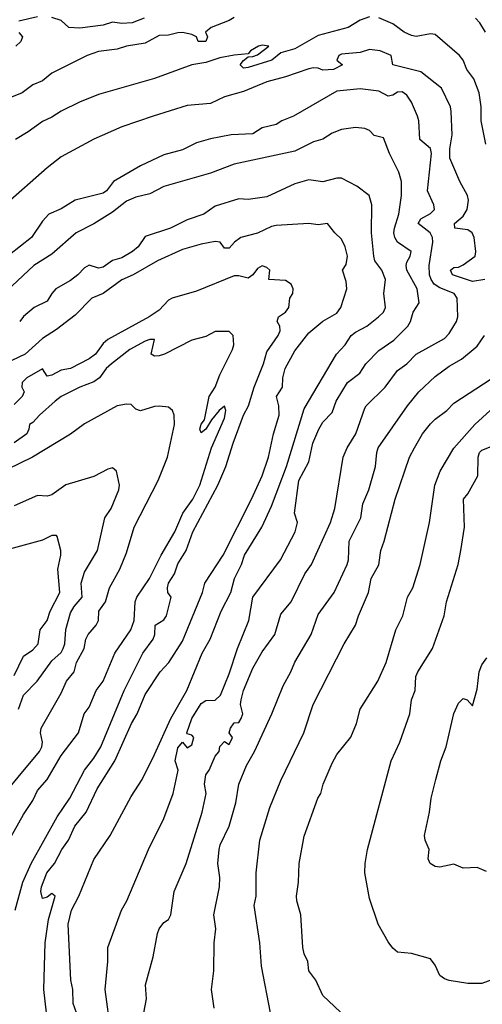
# Model space of a CAD drawing. Header units: metres. Extents: x -46681 to -43747, y -240911 to -237677.
# Tile 437 of 656: x -44742 to -44693, y -239670 to -239564. Entities that reach past the tile are written whole.
import ezdxf

# ---------------------------------------------------------------- set-up
doc = ezdxf.new("R2010")
doc.units = ezdxf.units.M
doc.layers.add('CONTOUR_INDEX', color=1, linetype='Continuous')
doc.layers.add('CONTOUR_INTER', color=3, linetype='Continuous')

msp = doc.modelspace()

# ---------------------------------------------------------------- linework, layer by layer
at = {"layer": 'CONTOUR_INDEX'}
for points, elevation in [([(-44728.76, -239670.52), (-44728.46, -239669.02), (-44728.55, -239667.52), (-44727.73, -239664.52), (-44727.28, -239662.02), (-44727.1, -239661.5), (-44726.6, -239660.85), (-44726.11, -239660.52), (-44725.86, -239660.02), (-44725.49, -239657.52), (-44724.23, -239654.52), (-44722.5, -239649.02), (-44722.07, -239647.02), (-44722.26, -239646.02), (-44722.12, -239645.02), (-44721.74, -239644.52), (-44721.1, -239643.04), (-44720.69, -239642.52), (-44720.6, -239642), (-44720.1, -239641.45), (-44719.6, -239641.8), (-44719.26, -239641.02), (-44719.6, -239640.52), (-44719.48, -239640.02), (-44719.1, -239639.47), (-44718.6, -239639.43), (-44718.35, -239639.02), (-44718.17, -239638.52), (-44718.4, -239637.52), (-44718.35, -239637.02), (-44718.1, -239635.99), (-44717.1, -239633.62), (-44716.1, -239631.85), (-44714.73, -239630.02), (-44714.1, -239627.83), (-44712.99, -239626.52), (-44711.52, -239623.52), (-44710.82, -239622.52), (-44708.77, -239618.02), (-44708.31, -239616.52), (-44707.43, -239611.02), (-44707.01, -239610.02), (-44706.08, -239608.52), (-44705.1, -239605.8), (-44704.95, -239605.52), (-44702.92, -239603.52), (-44701.6, -239601.76), (-44700.6, -239601.03), (-44699.6, -239600), (-44696.6, -239598.31), (-44696.1, -239597.79), (-44695.29, -239596.52), (-44695.16, -239596.02), (-44695.23, -239594.02), (-44695.54, -239593.52), (-44697.1, -239592.91), (-44697.68, -239592.52), (-44698.02, -239592.02), (-44698.19, -239591.52), (-44698.22, -239590.52), (-44697.83, -239588.02), (-44697.88, -239587.52), (-44698.11, -239587.02), (-44699.41, -239586.02), (-44699.1, -239585.52), (-44698.1, -239584.95), (-44697.65, -239584.52), (-44697.73, -239584.02), (-44698.41, -239582.52), (-44697.97, -239578.52), (-44698.1, -239578), (-44699.23, -239577.02), (-44699.33, -239575.02), (-44699.47, -239574.52), (-44700.13, -239573.02), (-44700.6, -239572.29), (-44701.1, -239571.92), (-44701.6, -239571.96), (-44702.1, -239572.27), (-44702.6, -239572.38), (-44703.6, -239571.84), (-44705.6, -239571.61), (-44708.1, -239571.86), (-44712.74, -239574.52), (-44713.99, -239575.02), (-44714.6, -239575.41), (-44716.1, -239575.78), (-44717.1, -239576.41), (-44719.41, -239576.52), (-44721.6, -239576.94), (-44723.1, -239577.38), (-44724.6, -239578.13), (-44726.6, -239578.68), (-44729.1, -239579.85), (-44732, -239581.52), (-44732.72, -239582.52), (-44733.1, -239582.77), (-44736.1, -239583.5), (-44737.6, -239584.45), (-44738.89, -239585.02), (-44739.6, -239585.76), (-44740.75, -239587.52), (-44743.1, -239589.37)], 100), ([(-44743.43, -239652.52), (-44741.6, -239649.29), (-44740.6, -239647.77), (-44740.1, -239646.7), (-44739.1, -239645.53), (-44737.6, -239642.97), (-44735.72, -239640.52), (-44735.11, -239638.52), (-44734.6, -239637.79), (-44733.84, -239636.02), (-44733.11, -239635.02), (-44731.86, -239632.02), (-44730.13, -239629.52), (-44729.78, -239628.52), (-44729.67, -239626.52), (-44729.5, -239626.02), (-44728.13, -239624.02), (-44726.9, -239621.52), (-44725.44, -239619.02), (-44724.58, -239617.02), (-44723.51, -239615.52), (-44722.74, -239614.02), (-44721.51, -239610.02), (-44720.1, -239606.84), (-44719.98, -239606.02), (-44720.1, -239605.58), (-44720.68, -239606.02), (-44721.51, -239607.02), (-44722.1, -239608.02), (-44722.6, -239608.43), (-44722.76, -239608.02), (-44722.6, -239607.51), (-44722.24, -239607.02), (-44721.75, -239604.52), (-44721.1, -239603.52), (-44720.6, -239602.2), (-44719.26, -239599.52), (-44719.13, -239599.02), (-44719.19, -239598.02), (-44719.6, -239597.56), (-44721.1, -239597.59), (-44722.1, -239598.11), (-44723.6, -239598.52), (-44726.55, -239600.02), (-44727.1, -239600.18), (-44727.6, -239600.21), (-44727.96, -239600.02), (-44727.6, -239598.44), (-44728.1, -239598.42), (-44728.6, -239598.6), (-44730.24, -239599.52), (-44732.22, -239601.02), (-44732.76, -239601.52), (-44733.5, -239602.52), (-44734.1, -239602.98), (-44735.6, -239603.52), (-44737.57, -239604.52), (-44738.24, -239605.02), (-44739.9, -239606.52), (-44740.6, -239607.33), (-44740.99, -239607.52), (-44741.03, -239608.02), (-44741.25, -239608.52), (-44742.6, -239609.5)], 95), ([(-44692.1, -239655.39), (-44693.1, -239654.97), (-44694.6, -239655.03), (-44695.6, -239654.61), (-44697.1, -239654.92), (-44697.6, -239654.85), (-44698.12, -239654.52), (-44698.33, -239654.02), (-44698.23, -239653.02), (-44698.67, -239652.02), (-44698.72, -239651.52), (-44698.18, -239649.02), (-44698.01, -239647.52), (-44697.53, -239645.52), (-44696.99, -239643.52), (-44696.42, -239642.02), (-44695.6, -239638.45), (-44695.1, -239637.36), (-44694.6, -239636.86), (-44694.17, -239637.02), (-44693.6, -239637.63), (-44693.1, -239635.85), (-44692.89, -239634.02), (-44692.6, -239633.25), (-44692.07, -239632.52)], 105)]:
    msp.add_lwpolyline(points, dxfattribs=dict(at, elevation=elevation))
at = {"layer": 'CONTOUR_INTER'}
for points, elevation in [([(-44719.1, -239563.96), (-44719.6, -239564.27), (-44721.55, -239565.02), (-44722.16, -239565.52), (-44721.93, -239566.02), (-44722.1, -239566.53), (-44722.93, -239566.52), (-44723.12, -239566.02), (-44723.6, -239565.79), (-44724.6, -239565.57), (-44725.1, -239565.61), (-44726.1, -239565.84), (-44727.1, -239565.9), (-44728.6, -239566.7), (-44730.6, -239567.02), (-44731.6, -239567.37), (-44733.6, -239567.62), (-44734.79, -239568.02), (-44738.6, -239569.93), (-44739.6, -239570.73), (-44740.6, -239571.18), (-44741.76, -239572.02), (-44743.6, -239572.79)], 103), ([(-44704.6, -239563.91), (-44705.6, -239564.26), (-44706.9, -239565.02), (-44710.1, -239565.88), (-44712.6, -239567.31), (-44714.1, -239567.76), (-44715.05, -239568.52), (-44717.6, -239569.32), (-44718.1, -239569.39), (-44718.43, -239569.02), (-44718.1, -239568.55), (-44717.6, -239568.16), (-44717.1, -239568.14), (-44716.6, -239567.95), (-44715.38, -239567.02), (-44716.1, -239566.93), (-44716.48, -239567.02), (-44717.33, -239567.52), (-44717.6, -239567.85), (-44719.1, -239567.98), (-44720.6, -239568.27), (-44722.1, -239568.77), (-44723.6, -239569.02), (-44727.6, -239570.5), (-44733.6, -239572.21), (-44735.64, -239573.02), (-44737.6, -239573.98), (-44738.6, -239574.65), (-44739.6, -239575.1), (-44741.1, -239576.22), (-44742.48, -239577.02)], 102), ([(-44740.1, -239563.91), (-44742.1, -239564.35)], 104), ([(-44728.71, -239564.02), (-44730, -239564.52), (-44731.1, -239564.59), (-44732.1, -239564.45), (-44733.1, -239564.79), (-44735.6, -239565.11), (-44736.75, -239565.02), (-44737.6, -239564.27), (-44738.6, -239563.97)], 104), ([(-44692.17, -239577.52), (-44692.68, -239575.02), (-44692.65, -239573.52), (-44692.89, -239572.02), (-44693.45, -239570.52), (-44694.19, -239569.52), (-44694.6, -239568.52), (-44694.99, -239568.02), (-44697.6, -239565.78), (-44698.1, -239565.73), (-44699.6, -239565.98), (-44700.1, -239565.88), (-44700.91, -239565.52), (-44702.1, -239564.63), (-44703.6, -239564.01)], 102), ([(-44692.21, -239565.52), (-44692.81, -239564.52), (-44693.28, -239564.02)], 103), ([(-44742.1, -239565.56), (-44741.73, -239566.02), (-44741.91, -239566.52), (-44742.42, -239567.02)], 104), ([(-44692.28, -239592.02), (-44693.6, -239592.24), (-44695.73, -239591.52), (-44695.93, -239591.02), (-44695.6, -239590.73), (-44695.1, -239590.7), (-44694.6, -239590.45), (-44693.3, -239589.52), (-44693.24, -239589.02), (-44693.41, -239587.52), (-44693.64, -239587.02), (-44694.1, -239586.7), (-44695.49, -239586.52), (-44695.5, -239586.02), (-44694.6, -239585.22), (-44694.17, -239584.52), (-44694.02, -239583.52), (-44694.11, -239583.02), (-44694.95, -239581.52), (-44696.02, -239579.02), (-44696.02, -239578.02), (-44695.75, -239576.52), (-44695.89, -239574.02), (-44695.96, -239573.52), (-44696.92, -239571.52), (-44699.1, -239569.77), (-44702.12, -239569.02), (-44702.28, -239568.02), (-44703.47, -239567.52), (-44704.6, -239567.38), (-44705.6, -239567.71), (-44707.6, -239567.9), (-44707.88, -239568.02), (-44708.1, -239568.52), (-44707.48, -239569.02), (-44708.45, -239569.52), (-44709.6, -239569.61), (-44710.1, -239569.37), (-44710.6, -239569.34), (-44711.1, -239569.45), (-44713.6, -239570.32), (-44715.6, -239570.84), (-44718.1, -239571.87), (-44720.1, -239572.46), (-44721.6, -239573.16), (-44724.1, -239573.4), (-44727.75, -239574.52), (-44731.1, -239575.67), (-44734.1, -239576.98), (-44737.6, -239578.89), (-44739.1, -239580.06), (-44743.6, -239584.04)], 101), ([(-44732.28, -239672.52), (-44732.89, -239668.02), (-44732.6, -239665.02), (-44732.6, -239663.52), (-44731.14, -239659.52), (-44730.55, -239658.52), (-44728.25, -239653.02), (-44726.6, -239649.72), (-44725.62, -239647.02), (-44725.06, -239644.52), (-44725.39, -239643.52), (-44725.1, -239642.14), (-44724.6, -239641.53), (-44724.1, -239642.13), (-44723.6, -239641.82), (-44723.41, -239641.02), (-44723.6, -239640.8), (-44724.1, -239640.65), (-44724.13, -239640.52), (-44723.62, -239639.02), (-44722.6, -239637.4), (-44722.1, -239637.09), (-44721.1, -239637.03), (-44720.54, -239636.52), (-44719.6, -239634.22), (-44718.74, -239631.52), (-44717.52, -239628.52), (-44717.07, -239626.02), (-44714.14, -239622.02), (-44712.55, -239619.02), (-44712.3, -239618.02), (-44712.62, -239617.02), (-44712.18, -239613.52), (-44711.1, -239611.52), (-44710.66, -239609.52), (-44710.04, -239608.02), (-44709.6, -239607.28), (-44708.6, -239606.24), (-44708.19, -239605.02), (-44706.96, -239603.02), (-44705.65, -239602.02), (-44704.99, -239601.02), (-44703.6, -239599.6), (-44702.01, -239598.52), (-44700.5, -239597.02), (-44700.21, -239596.52), (-44699.95, -239595.52), (-44699.3, -239594.52), (-44699.51, -239593.02), (-44700.6, -239591.02), (-44700.68, -239590.52), (-44700.6, -239590.14), (-44700.24, -239589.52), (-44700.16, -239589.02), (-44701.6, -239588.02), (-44701.91, -239587.52), (-44702.01, -239587.02), (-44701.94, -239586.52), (-44701.46, -239585.02), (-44701.17, -239583.02), (-44701.17, -239581.52), (-44701.47, -239580.52), (-44702.47, -239578.52), (-44703.1, -239576.83), (-44704.1, -239576.61), (-44704.6, -239576.07), (-44705.1, -239575.84), (-44706.1, -239575.75), (-44707.6, -239575.97), (-44708.6, -239576.34), (-44709.6, -239577), (-44710.6, -239577.28), (-44712.6, -239578.27), (-44719.1, -239579.65), (-44721.6, -239580.63), (-44726.6, -239582.06), (-44728.1, -239582.85), (-44729.6, -239583.18), (-44730.6, -239583.63), (-44732.1, -239584.81), (-44734.1, -239586.06), (-44735.98, -239587.02), (-44738.6, -239589.29), (-44740.5, -239590.52), (-44744.6, -239594.32)], 99), ([(-44735.94, -239670.52), (-44736.32, -239669.52), (-44736.34, -239668.02), (-44736.57, -239667.02), (-44736.82, -239661.02), (-44736.49, -239659.52), (-44735.71, -239658.02), (-44734.1, -239654.08), (-44732.36, -239651.52), (-44730.1, -239647.36), (-44728.94, -239645.52), (-44727.6, -239642.87), (-44725.87, -239639.02), (-44724.13, -239636.02), (-44722.52, -239632.02), (-44721.64, -239630.52), (-44720.46, -239627.52), (-44719.45, -239625.52), (-44719.04, -239624.02), (-44718.29, -239622.52), (-44717.96, -239621.52), (-44716.12, -239618.52), (-44715.1, -239616.29), (-44713.49, -239612.02), (-44711.6, -239605.86), (-44708.13, -239600.02), (-44707.2, -239599.02), (-44706.57, -239598.02), (-44706.1, -239597.63), (-44704.9, -239597.02), (-44703.64, -239596.02), (-44703.12, -239595.52), (-44702.9, -239595.02), (-44703.07, -239593.52), (-44702.9, -239592.02), (-44703.3, -239591.02), (-44704.05, -239590.02), (-44704.16, -239589.52), (-44704.41, -239587.02), (-44704.34, -239584.02), (-44704.63, -239583.02), (-44705.96, -239582.02), (-44707.6, -239581.18), (-44708.1, -239581.17), (-44709.6, -239581.57), (-44711.1, -239581.34), (-44712.6, -239581.77), (-44715.6, -239583.15), (-44717.6, -239583.46), (-44718.6, -239583.39), (-44721.1, -239584.17), (-44722.32, -239585.02), (-44724.1, -239585.61), (-44725.89, -239586.52), (-44728.6, -239587.4), (-44729.35, -239588.52), (-44729.97, -239589.02), (-44731.1, -239589.7), (-44732.1, -239589.97), (-44733.1, -239590.69), (-44733.6, -239590.78), (-44734.6, -239590.48), (-44735.1, -239590.75), (-44735.81, -239591.52), (-44736.6, -239592.13), (-44738.14, -239593.02), (-44738.6, -239593.5), (-44739.1, -239594.34), (-44740.49, -239595.02), (-44741.6, -239595.97), (-44742.02, -239596.52)], 98), ([(-44739.17, -239670.52), (-44739.43, -239668.02), (-44739.3, -239663.02), (-44738.93, -239660.52), (-44738.24, -239658.02), (-44738.6, -239657.75), (-44739.1, -239658.13), (-44739.6, -239658.26), (-44739.77, -239657.52), (-44739.7, -239657.02), (-44739.11, -239655.52), (-44738.31, -239654.52), (-44737.51, -239653.02), (-44736.79, -239652.02), (-44736.11, -239650.52), (-44734.93, -239649.02), (-44733.73, -239646.52), (-44731.85, -239643.52), (-44730.05, -239639.52), (-44729.45, -239638.52), (-44728.6, -239636.45), (-44726.98, -239634.02), (-44726.06, -239633.02), (-44724.6, -239630.71), (-44722.48, -239625.52), (-44722.23, -239624.52), (-44720.26, -239621.52), (-44717.22, -239615.52), (-44716.08, -239613.02), (-44715.4, -239611.02), (-44714.88, -239608.52), (-44714.28, -239606.52), (-44714.3, -239605.52), (-44714.55, -239604.52), (-44713.9, -239603.52), (-44713.86, -239602.52), (-44713.61, -239601.52), (-44712.6, -239599.65), (-44711.1, -239597.71), (-44709.6, -239596.47), (-44708.1, -239595.6), (-44707.68, -239595.02), (-44707.04, -239593.02), (-44707.1, -239592.23), (-44707.49, -239591.02), (-44707.1, -239590.39), (-44706.97, -239589.52), (-44707.2, -239588.52), (-44707.6, -239587.69), (-44708.33, -239587.02), (-44709.1, -239586.01), (-44710.1, -239586.15), (-44711.1, -239586.02), (-44714.6, -239586.23), (-44715.1, -239586.32), (-44716.6, -239587.05), (-44718.36, -239587.52), (-44719.04, -239588.02), (-44719.6, -239588.64), (-44720.1, -239588.67), (-44720.59, -239588.02), (-44721.1, -239587.94), (-44722.6, -239588.22), (-44724.6, -239588.81), (-44727.3, -239590.02), (-44729.87, -239591.52), (-44731.1, -239592.04), (-44733.1, -239593.5), (-44734.32, -239594.02), (-44736.1, -239595.84), (-44738.1, -239597.37), (-44739.6, -239598.32), (-44741.42, -239600.02), (-44743.6, -239601.04)], 97), ([(-44742.49, -239659.52), (-44741.7, -239656.52), (-44740.81, -239654.52), (-44738.03, -239649.52), (-44736.65, -239647.52), (-44735.08, -239644.52), (-44734.1, -239643.26), (-44733.34, -239642.02), (-44730.86, -239636.02), (-44728.85, -239632.02), (-44727.75, -239630.52), (-44727.58, -239630.02), (-44727.54, -239629.02), (-44726.6, -239628.44), (-44726.33, -239628.02), (-44725.83, -239626.02), (-44726.17, -239625.52), (-44726.23, -239625.02), (-44726.1, -239624.52), (-44725.45, -239623.52), (-44725.1, -239622.44), (-44724.22, -239621.02), (-44723.49, -239619.02), (-44720.83, -239614.02), (-44719.97, -239612.02), (-44719.2, -239609.52), (-44718.07, -239606.52), (-44717.56, -239605.52), (-44716.94, -239603.52), (-44715.93, -239601.02), (-44715.6, -239599.75), (-44714.37, -239598.02), (-44714.17, -239597.52), (-44714.19, -239597.02), (-44714.47, -239596.52), (-44714.35, -239596.02), (-44713.6, -239595.49), (-44713.22, -239595.02), (-44713.12, -239594.02), (-44712.82, -239593.52), (-44712.77, -239593.02), (-44712.99, -239592.52), (-44713.6, -239592.1), (-44715.38, -239592.02), (-44715.26, -239591.02), (-44715.6, -239590.71), (-44716.1, -239590.56), (-44716.6, -239590.82), (-44717.1, -239591.52), (-44717.6, -239591.86), (-44718.6, -239591.61), (-44719.1, -239591.63), (-44723.1, -239593.27), (-44725.72, -239594.02), (-44726.1, -239594.22), (-44727.1, -239595.28), (-44728.17, -239596.02), (-44732.6, -239598.45), (-44733.1, -239598.86), (-44733.92, -239600.02), (-44734.6, -239600.51), (-44736.6, -239601.53), (-44737.6, -239601.73), (-44738.6, -239602.25), (-44739.1, -239602.35), (-44739.6, -239601.57), (-44741.25, -239602.52), (-44741.76, -239603.02), (-44741.79, -239603.52), (-44741.56, -239604.02), (-44741.77, -239604.52), (-44742.6, -239605.39)], 96), ([(-44721.22, -239670.02), (-44721.52, -239668.02), (-44721.24, -239666.02), (-44721.23, -239663.02), (-44721.05, -239661.52), (-44721.26, -239660.02), (-44720.66, -239657.02), (-44720.63, -239656.02), (-44720.84, -239654.52), (-44720.7, -239653.02), (-44720.58, -239652.52), (-44719.61, -239650.52), (-44718.91, -239648.02), (-44718.6, -239646.02), (-44717.76, -239644.02), (-44716.91, -239642.52), (-44715.06, -239638.52), (-44713.84, -239635.52), (-44713.01, -239634.02), (-44712.6, -239632.97), (-44710.83, -239630.02), (-44710.1, -239627.86), (-44708.4, -239625.52), (-44707.01, -239622.52), (-44706.87, -239622.02), (-44706.77, -239620.02), (-44705.55, -239617.52), (-44705.31, -239616.02), (-44704.69, -239614.52), (-44703.95, -239612.02), (-44703.84, -239610.52), (-44703.69, -239610.02), (-44700.56, -239605.52), (-44699.34, -239604.02), (-44697.6, -239602.41), (-44696.1, -239601.27), (-44694.78, -239600.52), (-44693.51, -239599.52), (-44693.1, -239599.14), (-44692.3, -239598.02)], 101), ([(-44715.21, -239670.52), (-44716.15, -239665.52), (-44716.32, -239663.02), (-44716.93, -239659.02), (-44716.73, -239658.02), (-44716.72, -239655.52), (-44716.32, -239652.02), (-44715.28, -239648.52), (-44714.1, -239645.64), (-44711.62, -239640.52), (-44710.62, -239637.52), (-44707.31, -239631.02), (-44706.1, -239629.02), (-44705.8, -239628.02), (-44704.73, -239625.52), (-44704.43, -239624.02), (-44703.6, -239622.56), (-44703.41, -239621.02), (-44703.03, -239620.02), (-44701.86, -239615.52), (-44700.32, -239611.02), (-44699.81, -239610.02), (-44698.93, -239608.52), (-44698.1, -239607.47), (-44697.6, -239606.96), (-44696.33, -239606.02), (-44695.6, -239605.23), (-44691.6, -239602.64)], 102), ([(-44744.49, -239648.02), (-44739.9, -239642.52), (-44739.66, -239642.02), (-44739.6, -239641.52), (-44739.81, -239640.52), (-44739.71, -239640.02), (-44737.6, -239636.3), (-44737.03, -239635.02), (-44736.2, -239634.02), (-44735.94, -239633.02), (-44735.14, -239631.52), (-44734.96, -239630.52), (-44734.7, -239630.02), (-44733.83, -239629.02), (-44733.61, -239628.52), (-44733.56, -239627.52), (-44732.83, -239626.52), (-44732.43, -239625.02), (-44731.3, -239623.02), (-44730.6, -239621.28), (-44729.78, -239618.52), (-44727.2, -239613.52), (-44726.23, -239611.02), (-44725.45, -239607.52), (-44725.51, -239606.52), (-44725.68, -239606.02), (-44726.1, -239605.68), (-44727.1, -239605.58), (-44727.6, -239605.6), (-44729.1, -239606.08), (-44729.6, -239605.89), (-44730.1, -239605.38), (-44730.6, -239605.34), (-44731.6, -239605.53), (-44735.1, -239607.46), (-44736.6, -239608.58), (-44740.66, -239611.02), (-44746.1, -239613.68)], 94), ([(-44707.1, -239671.02), (-44709.6, -239668.64), (-44710.35, -239667.02), (-44711.08, -239666.02), (-44711.2, -239665.02), (-44711.6, -239664.19), (-44711.74, -239663.52), (-44711.96, -239660.02), (-44712.38, -239658.52), (-44712.4, -239658.02), (-44712.2, -239656.52), (-44712.12, -239654.52), (-44711.6, -239651.6), (-44710.15, -239647.52), (-44709.83, -239647.02), (-44709.55, -239646.02), (-44708.6, -239643.79), (-44708.1, -239642.86), (-44706.6, -239640.99), (-44706.01, -239639.52), (-44705.6, -239638.01), (-44703.73, -239635.02), (-44702.82, -239633.02), (-44701.78, -239629.52), (-44701.04, -239628.02), (-44700.53, -239626.02), (-44699.98, -239625.02), (-44699.2, -239622.52), (-44698.18, -239618.02), (-44697.61, -239614.02), (-44697.06, -239612.52), (-44695.6, -239610.06), (-44693.34, -239607.52), (-44691.71, -239606.02)], 103), ([(-44690.27, -239666.52), (-44692.6, -239667.38), (-44694.1, -239667.37), (-44696.1, -239667.05), (-44696.6, -239666.88), (-44697.08, -239666.52), (-44697.6, -239665.4), (-44698.1, -239664.74), (-44700.1, -239664.16), (-44701.6, -239664), (-44702.1, -239663.6), (-44702.6, -239662.9), (-44703.69, -239661.02), (-44704.6, -239658.28), (-44705.09, -239655.52), (-44705.07, -239654.52), (-44704.83, -239653.02), (-44702.3, -239643.52), (-44701.36, -239641.52), (-44700.28, -239638.52), (-44700.1, -239637.02), (-44699.72, -239636.02), (-44699.64, -239634.52), (-44699.45, -239634.02), (-44697.88, -239631.52), (-44696.62, -239628.02), (-44696.36, -239626.52), (-44695.12, -239622.52), (-44694.85, -239621.02), (-44694.44, -239618.52), (-44694.55, -239615.52), (-44694.1, -239614.94), (-44693.03, -239613.02), (-44692.99, -239611.02), (-44692.83, -239610.52), (-44692.6, -239610.28), (-44691.6, -239609.89)], 104), ([(-44742.16, -239638.02), (-44741.61, -239636.52), (-44740.14, -239635.02), (-44738.6, -239632.84), (-44737.6, -239631.95), (-44737.38, -239631.52), (-44737.2, -239631.02), (-44737.1, -239629.46), (-44736.6, -239627.69), (-44736.21, -239627.02), (-44735.34, -239626.02), (-44735.44, -239624.52), (-44735.1, -239623.34), (-44733.71, -239621.02), (-44732.91, -239617.52), (-44732.25, -239616.52), (-44731.41, -239614.52), (-44731.34, -239614.02), (-44731.68, -239612.52), (-44732.1, -239612.17), (-44732.6, -239612.31), (-44734.1, -239613.09), (-44737.1, -239613.98), (-44738.6, -239615.05), (-44739.1, -239615.19), (-44740.1, -239615.14), (-44742.6, -239616.23)], 93), ([(-44742.6, -239634.41), (-44741.6, -239632.34), (-44740.6, -239631.65), (-44740.05, -239631.02), (-44739.85, -239629.52), (-44739.1, -239628.52), (-44738.75, -239627.52), (-44737.72, -239625.52), (-44737.94, -239623.02), (-44737.62, -239621.52), (-44737.62, -239621.02), (-44738, -239619.52), (-44738.1, -239619.42), (-44738.6, -239619.43), (-44739.6, -239619.9), (-44743.1, -239620.87)], 92)]:
    msp.add_lwpolyline(points, dxfattribs=dict(at, elevation=elevation))

doc.saveas('drawing.dxf')
